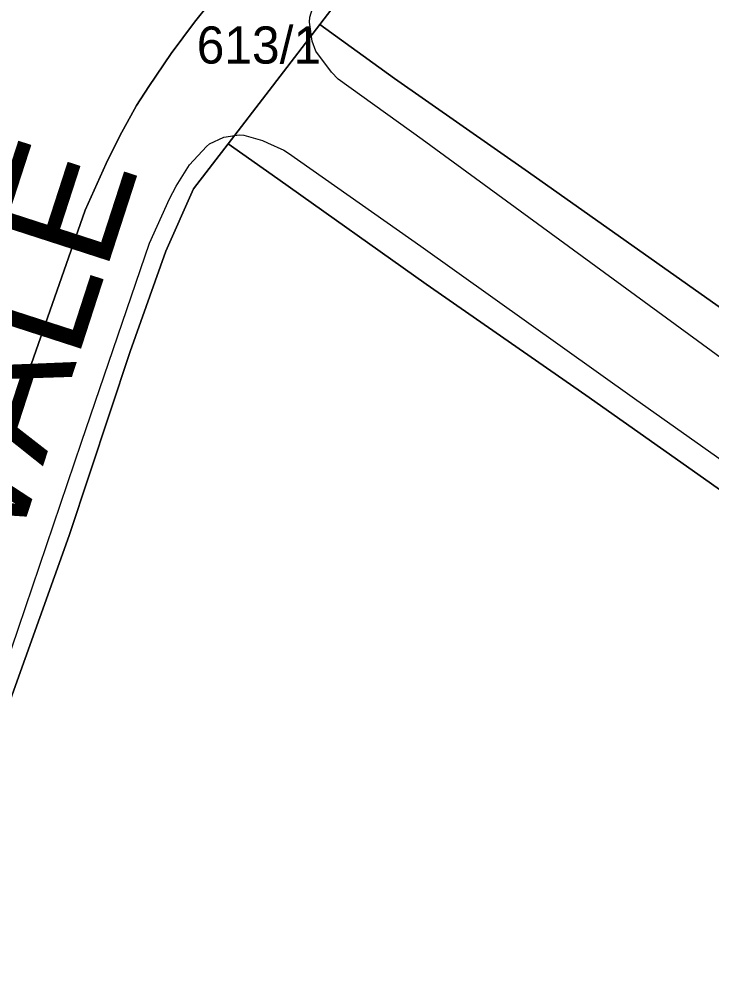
# Model space of a CAD drawing. Extents: x -304109 to -273954, y 21500 to 39796.
# Drawn here: x -293967.3 to -293911.3, y 31909.2 to 31985.9 of the extents above; entities that cross this region are included whole.
import ezdxf

# ---------------------------------------------------------------- set-up
doc = ezdxf.new("R2010")
doc.units = 0
for name, color, linetype in [('Działki', 7, 'Continuous'), ('Działki - numery', 7, 'Continuous'), ('krawedzie_ulic', 7, 'Continuous'), ('nazwy_ulic', 7, 'Continuous')]:
    doc.layers.add(name, color=color, linetype=linetype)

msp = doc.modelspace()

# ---------------------------------------------------------------- linework, layer by layer
at = {"layer": 'Działki'}
for points in [[(-293900.45, 31955.36), (-293926.12, 31973.5), (-293936.94, 31981.09), (-293942.97, 31985.45), (-293941.4, 31987.55), (-293921.42, 32010.45), (-293919.87, 32009.16), (-293915.19, 32014.76), (-293914.48, 32014.18), (-293912.34, 32014.3), (-293910.89, 32015.89)], [(-293941.4, 31987.55), (-293942.97, 31985.45), (-293947.08, 31980.11), (-293950.39, 31975.81), (-293953.19, 31972.17), (-293955.4, 31967.13), (-293958.3, 31959.03), (-293963.21, 31944.18), (-293967.97, 31930.93), (-293971.46, 31921.32), (-293972.56, 31917.44), (-293973.09, 31914.54), (-293974.11, 31911.6), (-293980.81, 31913.9), (-293979.89, 31918.55), (-293978.75, 31922.44), (-293961.93, 31970.45), (-293960.22, 31974.21), (-293959.14, 31976.44), (-293957.78, 31978.89), (-293956.79, 31980.43), (-293954.99, 31983.1), (-293953.09, 31985.63), (-293951.9, 31987.13)], [(-293951.9, 31987.13), (-293953.09, 31985.63), (-293954.99, 31983.1), (-293956.79, 31980.43), (-293957.78, 31978.89), (-293959.14, 31976.44), (-293960.22, 31974.21), (-293961.93, 31970.45), (-293978.75, 31922.44)], [(-293902.98, 31942.42), (-293912.46, 31949.11), (-293921.5, 31955.5), (-293934.4, 31964.46), (-293946.37, 31972.98), (-293950.39, 31975.81), (-293947.08, 31980.11), (-293942.97, 31985.45), (-293936.94, 31981.09), (-293926.12, 31973.5), (-293900.45, 31955.36)], [(-293972.19, 31908.27), (-293971.65, 31911.33), (-293973.61, 31911.55), (-293974.11, 31911.6), (-293973.09, 31914.54), (-293972.56, 31917.44), (-293971.46, 31921.32), (-293967.97, 31930.93), (-293963.21, 31944.18), (-293958.3, 31959.03), (-293955.4, 31967.13), (-293953.19, 31972.17), (-293950.39, 31975.81)], [(-293950.39, 31975.81), (-293946.37, 31972.98), (-293934.4, 31964.46), (-293921.5, 31955.5), (-293912.46, 31949.11), (-293902.98, 31942.42)]]:
    msp.add_lwpolyline(points, dxfattribs=at)
at = {"layer": 'krawedzie_ulic'}
for points in [[(-293892.433, 31945.214), (-293913.176, 31960.404), (-293934.704, 31976.149), (-293941.498, 31981.027), (-293942.027, 31981.58), (-293943.297, 31983.296), (-293943.589, 31984.09), (-293943.824, 31985.617), (-293943.779, 31986.028), (-293943.366, 31987.469), (-293942.589, 31988.75), (-293938.862, 31993.484), (-293933.331, 32000)], [(-293975.727, 31906.953), (-293975.352, 31910.895), (-293974.582, 31914.78), (-293974.081, 31916.589), (-293972.782, 31920.78), (-293972.234, 31922.228), (-293967.308, 31936.684), (-293962.228, 31951.7), (-293956.729, 31967.79), (-293955.122, 31971.371), (-293954.587, 31972.38), (-293953.509, 31974.107), (-293952.116, 31975.59), (-293951.88, 31975.79), (-293950.741, 31976.346), (-293949.487, 31976.521), (-293949.114, 31976.497), (-293947.603, 31976.066), (-293947.212, 31975.882), (-293945.871, 31975.286), (-293945.51, 31975.042), (-293934.814, 31967.527), (-293917.571, 31955.221), (-293902.123, 31944.291)]]:
    msp.add_lwpolyline(points, dxfattribs=at)

# ---------------------------------------------------------------- texts
at = {"layer": 'Działki - numery'}
msp.add_text('613/1', height=3, dxfattribs=at).set_placement((-293952.919, 31982.281))
at = {"layer": 'nazwy_ulic'}
msp.add_text('PODWALE', height=10, rotation=72.05118, dxfattribs=at).set_placement((-293978.164, 31910.152))

doc.saveas('drawing.dxf')
